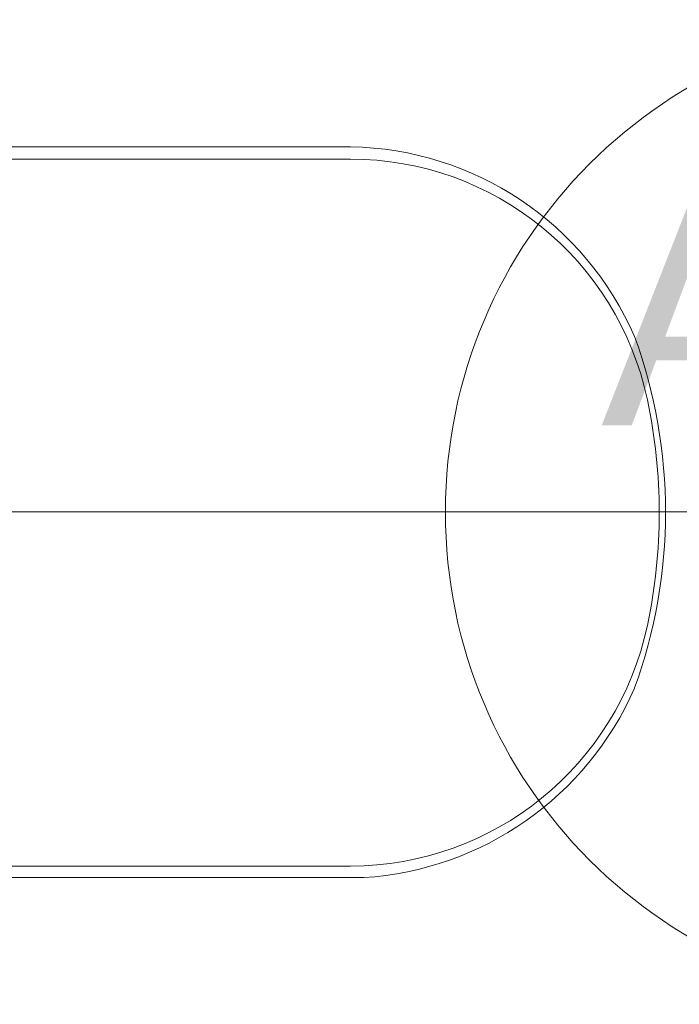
# Model space of a CAD drawing. Header units: millimetres. Extents: x 567 to 934, y -1 to 364.
# Tile 1019 of 1056: x 749.557 to 750.209, y 233.585 to 234.559. Entities that reach past the tile are written whole.
import ezdxf

# ---------------------------------------------------------------- set-up
doc = ezdxf.new("R2010")
doc.units = ezdxf.units.MM
doc.header["$MEASUREMENT"] = 0
doc.linetypes.add('NULL', pattern=[0])
doc.layers.add('AF-Indicação coluna', color=5, linetype='Continuous', lineweight=13)
doc.layers.add('ARQ FINA', color=8, linetype='Continuous')
doc.styles.add('Arial', font='arial.ttf')

msp = doc.modelspace()

# ---------------------------------------------------------------- linework, layer by layer
at = {"layer": 'AF-Indicação coluna'}
for q in [(749.29638, 234.07173), (750.95193, 234.07173)]:
    msp.add_line((749.9779, 234.07173), q, dxfattribs=at)
msp.add_circle((750.46492, 234.07173), 0.48702, dxfattribs=at)
msp.add_circle((750.46492, 234.07173), 0.48702, dxfattribs=at)
at = {"layer": 'ARQ FINA', "lineweight": 5}
for p, q in [((749.88413, 234.433), (749.38887, 234.433)), ((749.4809, 234.4208), (749.88387, 234.4208)), ((749.88387, 233.72152), (749.49455, 233.72152)), ((749.38887, 233.71005), (749.89724, 233.71005))]:
    msp.add_line(p, q, dxfattribs=at)
for centre, radius, start, end in [((749.87866, 234.12065), 0.3124, 23.51623, 88.99736), ((749.88387, 234.12037), 0.30043, 12, 90), ((749.68546, 234.07146), 0.51019, 340.07842, 19.92158), ((749.65237, 234.07116), 0.53711, 348, 12), ((749.88387, 234.02195), 0.30043, 270, 348), ((749.87743, 234.02341), 0.31399, 273.61724, 336.38273)]:
    msp.add_arc(centre, radius, start, end, dxfattribs=at)

# ---------------------------------------------------------------- texts
at = {"layer": 'AF-Indicação coluna', "linetype": 'NULL', "insert": (750.46492, 234.15433), "char_height": 0.22, "width": 1.3320732, "attachment_point": 8, "line_spacing_factor": 0.6, "style": 'Arial'}
msp.add_mtext('AF-5', dxfattribs=at)

doc.saveas('drawing.dxf')
